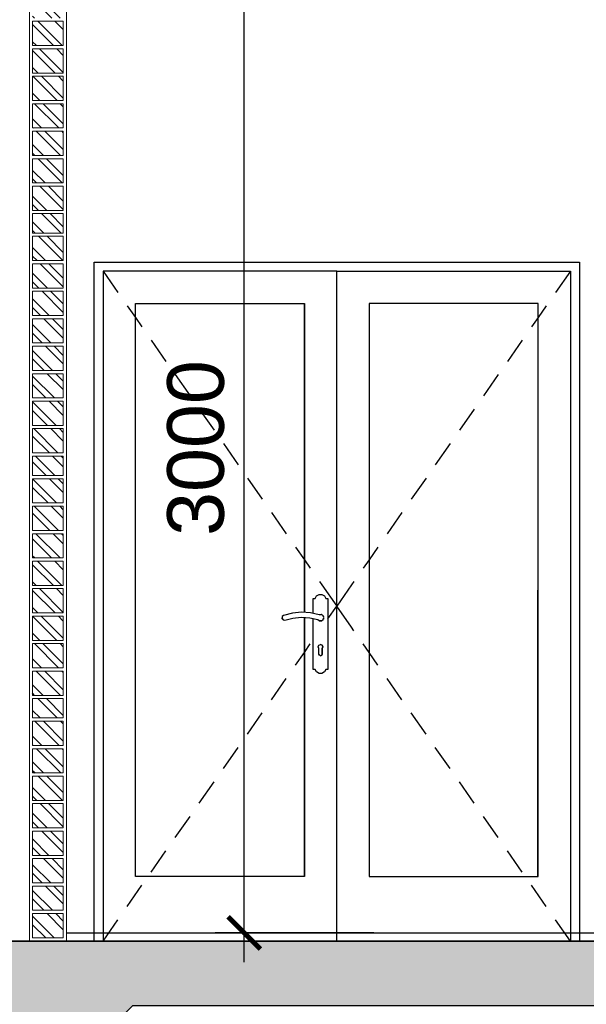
# Model space of a CAD drawing. Header units: millimetres. Extents: x -115474967 to 444143, y -74377 to 241828222.
# Tile 440 of 590: x 60063 to 61814, y 1161 to 4207. Entities that reach past the tile are written whole.
import ezdxf

# ---------------------------------------------------------------- set-up
doc = ezdxf.new("R2010")
doc.units = ezdxf.units.MM
doc.header["$MEASUREMENT"] = 0
for name, color, linetype in [('00-2 Steel', 2, 'Continuous'), ('00-3 Elev 03', 9, 'Continuous'), ('00-4 Cars', 9, 'Continuous'), ('00-6 H-Brickwork', 9, 'Continuous'), ('CONCRETE', 3, 'Continuous')]:
    doc.layers.add(name, color=color, linetype=linetype)
for name, color, linetype, lineweight in [('1HATCH', 8, 'Continuous', 0), ('2 Walls', 4, 'Continuous', 50), ('5 Dims', 8, 'Continuous', 15)]:
    doc.layers.add(name, color=color, linetype=linetype, lineweight=lineweight)
doc.styles.add('ARIAL', font='arial.ttf')
doc.dimstyles.new('Plans 1_100 SCALE', dxfattribs={"dimtxt": 175, "dimasz": 90, "dimexe": 90, "dimexo": 100, "dimgap": 60, "dimtad": 1, "dimdec": 0, "dimrnd": 5, "dimtxsty": 'ARIAL', "dimblk": 'ARCHTICK', "dimcen": 20, "dimdle": 90, "dimclrt": 2, "dimadec": 0, "dimazin": 0, "dimtfac": 1, "dimtdec": 0, "dimtix": 1, "dimtmove": 2, "dimatfit": 3, "dimfxl": 400, "dimfxlon": 1, "dimarcsym": 0})

# ---------------------------------------------------------------- blocks, each defined once
blk = doc.blocks.new('_ArchTick')
at = {"color": 0, "linetype": 'ByBlock', "const_width": 0.15}
blk.add_lwpolyline([(-0.5, -0.5), (0.5, 0.5)], dxfattribs=at)
blk = doc.blocks.new('*D1028')
at = {"layer": '5 Dims', "color": 0, "lineweight": -2, "transparency": 16777216}
for p, q in [((60756.6, 1291.6), (60756.6, 4471.6)), ((61156.6, 4381.6), (60666.6, 4381.6)), ((61156.6, 1381.6), (60666.6, 1381.6))]:
    blk.add_line(p, q, dxfattribs=at)
at = {"layer": 'Defpoints', "color": 0, "transparency": 16777216}
for p in [(60756.6, 4381.6), (61452, 4381.6), (61452.1, 1381.6)]:
    blk.add_point(p, dxfattribs=at)
at = {"layer": '5 Dims', "color": 0, "lineweight": -2, "transparency": 16777216, "xscale": 100, "yscale": 100, "zscale": 100}
for p, rotation in [((60756.6, 4381.6), 90), ((60756.6, 1381.6), 270)]:
    blk.add_blockref('_ArchTick', p, dxfattribs=dict(at, rotation=rotation))
at = {"layer": '5 Dims', "color": 2, "transparency": 16777216, "insert": (60607.2, 2881.6), "char_height": 175, "attachment_point": 5, "rotation": 90, "style": 'ARIAL'}
blk.add_mtext('3000', dxfattribs=at)

msp = doc.modelspace()

# ---------------------------------------------------------------- hatches: boundary and pattern name
at = {"layer": '00-6 H-Brickwork'}
h = msp.add_hatch(dxfattribs=at)
h.set_pattern_fill('ANSI32', color=256, scale=150, angle=450, style=0)
h.set_pattern_definition([(135, (138195.14, 0), (-39.774756, -39.774756), []), (135, (138195.14, 26.517), (-39.774756, -39.774756), [])])
h.paths.add_polyline_path([(60102.42715, 896.58319), (60102.42715, 956.58319), (60197.42715, 956.58319), (60197.42715, 896.58319)])
h.paths.add_polyline_path([(60102.42715, 811.58319), (60102.42715, 886.58319), (60197.42715, 886.58319), (60197.42715, 811.58319)])
h.paths.add_polyline_path([(60102.42715, 726.58319), (60102.42715, 801.58319), (60197.42715, 801.58319), (60197.42715, 726.58319)])
h.paths.add_polyline_path([(60102.42715, 641.58319), (60102.42715, 716.58319), (60197.42715, 716.58319), (60197.42715, 641.58319)])
h.paths.add_polyline_path([(60102.42715, 556.58319), (60102.42715, 631.58319), (60197.42715, 631.58319), (60197.42715, 556.58319)])
h.paths.add_polyline_path([(60102.42715, 471.58319), (60102.42715, 546.58319), (60197.42715, 546.58319), (60197.42715, 471.58319)])
h.paths.add_polyline_path([(60102.42715, 386.58319), (60102.42715, 461.58319), (60197.42715, 461.58319), (60197.42715, 386.58319)])
h.paths.add_polyline_path([(60102.42715, 301.58319), (60102.42715, 376.58319), (60197.42715, 376.58319), (60197.42715, 301.58319)])
h.paths.add_polyline_path([(60102.42715, 216.58319), (60102.42715, 291.58319), (60197.42715, 291.58319), (60197.42715, 216.58319)])
h.paths.add_polyline_path([(59967.42715, 896.58319), (59967.42715, 956.58319), (59872.42715, 956.58319), (59872.42715, 896.58319)])
h.paths.add_polyline_path([(59967.42715, 811.58319), (59967.42715, 886.58319), (59872.42715, 886.58319), (59872.42715, 811.58319)])
h.paths.add_polyline_path([(59967.42715, 726.58319), (59967.42715, 801.58319), (59872.42715, 801.58319), (59872.42715, 726.58319)])
h.paths.add_polyline_path([(59967.42715, 641.58319), (59967.42715, 716.58319), (59872.42715, 716.58319), (59872.42715, 641.58319)])
h.paths.add_polyline_path([(59967.42715, 556.58319), (59967.42715, 631.58319), (59872.42715, 631.58319), (59872.42715, 556.58319)])
h.paths.add_polyline_path([(59967.42715, 471.58319), (59967.42715, 546.58319), (59872.42715, 546.58319), (59872.42715, 471.58319)])
h.paths.add_polyline_path([(59967.42715, 386.58319), (59967.42715, 461.58319), (59872.42715, 461.58319), (59872.42715, 386.58319)])
h.paths.add_polyline_path([(59967.42715, 301.58319), (59967.42715, 376.58319), (59872.42715, 376.58319), (59872.42715, 301.58319)])
h.paths.add_polyline_path([(59967.42715, 216.58319), (59967.42715, 291.58319), (59872.42715, 291.58319), (59872.42715, 216.58319)])
h.paths.add_polyline_path([(60102.42715, 5471.58319), (60102.42715, 5512.11457), (60197.42715, 5512.11457), (60197.42715, 5471.58319)])
h.paths.add_polyline_path([(60102.42715, 5386.58319), (60102.42715, 5461.58319), (60197.42715, 5461.58319), (60197.42715, 5386.58319)])
h.paths.add_polyline_path([(60102.42715, 5301.58319), (60102.42715, 5376.58319), (60197.42715, 5376.58319), (60197.42715, 5301.58319)])
h.paths.add_polyline_path([(60102.42715, 5216.58319), (60102.42715, 5291.58319), (60197.42715, 5291.58319), (60197.42715, 5216.58319)])
h.paths.add_polyline_path([(60102.42715, 5131.58319), (60102.42715, 5206.58319), (60197.42715, 5206.58319), (60197.42715, 5131.58319)])
h.paths.add_polyline_path([(60102.42715, 5046.58319), (60102.42715, 5121.58319), (60197.42715, 5121.58319), (60197.42715, 5046.58319)])
h.paths.add_polyline_path([(60102.42715, 4961.58319), (60102.42715, 5036.58319), (60197.42715, 5036.58319), (60197.42715, 4961.58319)])
h.paths.add_polyline_path([(60102.42715, 4876.58319), (60102.42715, 4951.58319), (60197.42715, 4951.58319), (60197.42715, 4876.58319)])
h.paths.add_polyline_path([(60102.42715, 4791.58319), (60102.42715, 4866.58319), (60197.42715, 4866.58319), (60197.42715, 4791.58319)])
h.paths.add_polyline_path([(60102.42715, 4706.58319), (60102.42715, 4781.58319), (60197.42715, 4781.58319), (60197.42715, 4706.58319)])
h.paths.add_polyline_path([(60102.42715, 4621.58319), (60102.42715, 4696.58319), (60197.42715, 4696.58319), (60197.42715, 4621.58319)])
h.paths.add_polyline_path([(60102.42715, 4536.58319), (60102.42715, 4611.58319), (60197.42715, 4611.58319), (60197.42715, 4536.58319)])
h.paths.add_polyline_path([(60102.42715, 4451.58319), (60102.42715, 4526.58319), (60197.42715, 4526.58319), (60197.42715, 4451.58319)])
h.paths.add_polyline_path([(60102.42715, 4366.58319), (60102.42715, 4441.58319), (60197.42715, 4441.58319), (60197.42715, 4366.58319)])
h.paths.add_polyline_path([(60102.42715, 4296.58319), (60102.42715, 4356.58319), (60197.42715, 4356.58319), (60197.42715, 4296.58319)])
h.paths.add_polyline_path([(60102.42715, 4211.58319), (60102.42715, 4286.58319), (60197.42715, 4286.58319), (60197.42715, 4211.58319)])
h.paths.add_polyline_path([(60102.42715, 4126.58319), (60102.42715, 4201.58319), (60197.42715, 4201.58319), (60197.42715, 4126.58319)])
h.paths.add_polyline_path([(60102.42715, 4041.58319), (60102.42715, 4116.58319), (60197.42715, 4116.58319), (60197.42715, 4041.58319)])
h.paths.add_polyline_path([(60102.42715, 3956.58319), (60102.42715, 4031.58319), (60197.42715, 4031.58319), (60197.42715, 3956.58319)])
h.paths.add_polyline_path([(60102.42715, 3871.58319), (60102.42715, 3946.58319), (60197.42715, 3946.58319), (60197.42715, 3871.58319)])
h.paths.add_polyline_path([(60102.42715, 3786.58319), (60102.42715, 3861.58319), (60197.42715, 3861.58319), (60197.42715, 3786.58319)])
h.paths.add_polyline_path([(60102.42715, 3701.58319), (60102.42715, 3776.58319), (60197.42715, 3776.58319), (60197.42715, 3701.58319)])
h.paths.add_polyline_path([(60102.42715, 3616.58319), (60102.42715, 3691.58319), (60197.42715, 3691.58319), (60197.42715, 3616.58319)])
h.paths.add_polyline_path([(60102.42715, 3546.58319), (60102.42715, 3606.58319), (60197.42715, 3606.58319), (60197.42715, 3546.58319)])
h.paths.add_polyline_path([(60102.42715, 3461.58319), (60102.42715, 3536.58319), (60197.42715, 3536.58319), (60197.42715, 3461.58319)])
h.paths.add_polyline_path([(60102.42715, 3376.58319), (60102.42715, 3451.58319), (60197.42715, 3451.58319), (60197.42715, 3376.58319)])
h.paths.add_polyline_path([(60102.42715, 3291.58319), (60102.42715, 3366.58319), (60197.42715, 3366.58319), (60197.42715, 3291.58319)])
h.paths.add_polyline_path([(60102.42715, 3206.58319), (60102.42715, 3281.58319), (60197.42715, 3281.58319), (60197.42715, 3206.58319)])
h.paths.add_polyline_path([(60102.42715, 3121.58319), (60102.42715, 3196.58319), (60197.42715, 3196.58319), (60197.42715, 3121.58319)])
h.paths.add_polyline_path([(60102.42715, 3036.58319), (60102.42715, 3111.58319), (60197.42715, 3111.58319), (60197.42715, 3036.58319)])
h.paths.add_polyline_path([(60102.42715, 2951.58319), (60102.42715, 3026.58319), (60197.42715, 3026.58319), (60197.42715, 2951.58319)])
h.paths.add_polyline_path([(60102.42715, 2866.58319), (60102.42715, 2941.58319), (60197.42715, 2941.58319), (60197.42715, 2866.58319)])
h.paths.add_polyline_path([(60102.42715, 2796.58319), (60102.42715, 2856.58319), (60197.42715, 2856.58319), (60197.42715, 2796.58319)])
h.paths.add_polyline_path([(60102.42715, 2711.58319), (60102.42715, 2786.58319), (60197.42715, 2786.58319), (60197.42715, 2711.58319)])
h.paths.add_polyline_path([(60102.42715, 2626.58319), (60102.42715, 2701.58319), (60197.42715, 2701.58319), (60197.42715, 2626.58319)])
h.paths.add_polyline_path([(60102.42715, 2541.58319), (60102.42715, 2616.58319), (60197.42715, 2616.58319), (60197.42715, 2541.58319)])
h.paths.add_polyline_path([(60102.42715, 2456.58319), (60102.42715, 2531.58319), (60197.42715, 2531.58319), (60197.42715, 2456.58319)])
h.paths.add_polyline_path([(60102.42715, 2371.58319), (60102.42715, 2446.58319), (60197.42715, 2446.58319), (60197.42715, 2371.58319)])
h.paths.add_polyline_path([(60102.42715, 2286.58319), (60102.42715, 2361.58319), (60197.42715, 2361.58319), (60197.42715, 2286.58319)])
h.paths.add_polyline_path([(60102.42715, 2201.58319), (60102.42715, 2276.58319), (60197.42715, 2276.58319), (60197.42715, 2201.58319)])
h.paths.add_polyline_path([(60102.42715, 2116.58319), (60102.42715, 2191.58319), (60197.42715, 2191.58319), (60197.42715, 2116.58319)])
h.paths.add_polyline_path([(60102.42715, 2046.58319), (60102.42715, 2106.58319), (60197.42715, 2106.58319), (60197.42715, 2046.58319)])
h.paths.add_polyline_path([(60102.42715, 1961.58319), (60102.42715, 2036.58319), (60197.42715, 2036.58319), (60197.42715, 1961.58319)])
h.paths.add_polyline_path([(60102.42715, 1876.58319), (60102.42715, 1951.58319), (60197.42715, 1951.58319), (60197.42715, 1876.58319)])
h.paths.add_polyline_path([(60102.42715, 1791.58319), (60102.42715, 1866.58319), (60197.42715, 1866.58319), (60197.42715, 1791.58319)])
h.paths.add_polyline_path([(60102.42715, 1706.58319), (60102.42715, 1781.58319), (60197.42715, 1781.58319), (60197.42715, 1706.58319)])
h.paths.add_polyline_path([(60102.42715, 1621.58319), (60102.42715, 1696.58319), (60197.42715, 1696.58319), (60197.42715, 1621.58319)])
h.paths.add_polyline_path([(60102.42715, 1536.58319), (60102.42715, 1611.58319), (60197.42715, 1611.58319), (60197.42715, 1536.58319)])
h.paths.add_polyline_path([(60102.42715, 1451.58319), (60102.42715, 1526.58319), (60197.42715, 1526.58319), (60197.42715, 1451.58319)])
h.paths.add_polyline_path([(60102.42715, 1366.58319), (60102.42715, 1441.58319), (60197.42715, 1441.58319), (60197.42715, 1366.58319)])
h.paths.add_polyline_path([(59967.42715, 5471.58319), (59967.42715, 5512.11457), (59872.42715, 5512.11457), (59872.42715, 5471.58319)])
h.paths.add_polyline_path([(59967.42715, 5386.58319), (59967.42715, 5461.58319), (59872.42715, 5461.58319), (59872.42715, 5386.58319)])
h.paths.add_polyline_path([(59967.42715, 5301.58319), (59967.42715, 5376.58319), (59872.42715, 5376.58319), (59872.42715, 5301.58319)])
h.paths.add_polyline_path([(59967.42715, 5216.58319), (59967.42715, 5291.58319), (59872.42715, 5291.58319), (59872.42715, 5216.58319)])
h.paths.add_polyline_path([(59967.42715, 5131.58319), (59967.42715, 5206.58319), (59872.42715, 5206.58319), (59872.42715, 5131.58319)])
h.paths.add_polyline_path([(59967.42715, 5046.58319), (59967.42715, 5121.58319), (59872.42715, 5121.58319), (59872.42715, 5046.58319)])
h.paths.add_polyline_path([(59967.42715, 4961.58319), (59967.42715, 5036.58319), (59872.42715, 5036.58319), (59872.42715, 4961.58319)])
h.paths.add_polyline_path([(59967.42715, 4876.58319), (59967.42715, 4951.58319), (59872.42715, 4951.58319), (59872.42715, 4876.58319)])
h.paths.add_polyline_path([(59967.42715, 4791.58319), (59967.42715, 4866.58319), (59872.42715, 4866.58319), (59872.42715, 4791.58319)])
h.paths.add_polyline_path([(59967.42715, 4706.58319), (59967.42715, 4781.58319), (59872.42715, 4781.58319), (59872.42715, 4706.58319)])
h.paths.add_polyline_path([(59967.42715, 4621.58319), (59967.42715, 4696.58319), (59872.42715, 4696.58319), (59872.42715, 4621.58319)])
h.paths.add_polyline_path([(59967.42715, 4536.58319), (59967.42715, 4611.58319), (59872.42715, 4611.58319), (59872.42715, 4536.58319)])
h.paths.add_polyline_path([(59967.42715, 4451.58319), (59967.42715, 4526.58319), (59872.42715, 4526.58319), (59872.42715, 4451.58319)])
h.paths.add_polyline_path([(59967.42715, 4366.58319), (59967.42715, 4441.58319), (59872.42715, 4441.58319), (59872.42715, 4366.58319)])
h.paths.add_polyline_path([(59967.42715, 4296.58319), (59967.42715, 4356.58319), (59872.42715, 4356.58319), (59872.42715, 4296.58319)])
h.paths.add_polyline_path([(59967.42715, 4211.58319), (59967.42715, 4286.58319), (59872.42715, 4286.58319), (59872.42715, 4211.58319)])
h.paths.add_polyline_path([(59967.42715, 4126.58319), (59967.42715, 4201.58319), (59872.42715, 4201.58319), (59872.42715, 4126.58319)])
h.paths.add_polyline_path([(59967.42715, 4041.58319), (59967.42715, 4116.58319), (59872.42715, 4116.58319), (59872.42715, 4041.58319)])
h.paths.add_polyline_path([(59967.42715, 3956.58319), (59967.42715, 4031.58319), (59872.42715, 4031.58319), (59872.42715, 3956.58319)])
h.paths.add_polyline_path([(59967.42715, 3871.58319), (59967.42715, 3946.58319), (59872.42715, 3946.58319), (59872.42715, 3871.58319)])
h.paths.add_polyline_path([(59967.42715, 3786.58319), (59967.42715, 3861.58319), (59872.42715, 3861.58319), (59872.42715, 3786.58319)])
h.paths.add_polyline_path([(59967.42715, 3701.58319), (59967.42715, 3776.58319), (59872.42715, 3776.58319), (59872.42715, 3701.58319)])
h.paths.add_polyline_path([(59967.42715, 3616.58319), (59967.42715, 3691.58319), (59872.42715, 3691.58319), (59872.42715, 3616.58319)])
h.paths.add_polyline_path([(59967.42715, 3546.58319), (59967.42715, 3606.58319), (59872.42715, 3606.58319), (59872.42715, 3546.58319)])
h.paths.add_polyline_path([(59967.42715, 3461.58319), (59967.42715, 3536.58319), (59872.42715, 3536.58319), (59872.42715, 3461.58319)])
h.paths.add_polyline_path([(59967.42715, 3376.58319), (59967.42715, 3451.58319), (59872.42715, 3451.58319), (59872.42715, 3376.58319)])
h.paths.add_polyline_path([(59967.42715, 3291.58319), (59967.42715, 3366.58319), (59872.42715, 3366.58319), (59872.42715, 3291.58319)])
h.paths.add_polyline_path([(59967.42715, 3206.58319), (59967.42715, 3281.58319), (59872.42715, 3281.58319), (59872.42715, 3206.58319)])
h.paths.add_polyline_path([(59967.42715, 3121.58319), (59967.42715, 3196.58319), (59872.42715, 3196.58319), (59872.42715, 3121.58319)])
h.paths.add_polyline_path([(59967.42715, 3036.58319), (59967.42715, 3111.58319), (59872.42715, 3111.58319), (59872.42715, 3036.58319)])
h.paths.add_polyline_path([(59967.42715, 2951.58319), (59967.42715, 3026.58319), (59872.42715, 3026.58319), (59872.42715, 2951.58319)])
h.paths.add_polyline_path([(59967.42715, 2866.58319), (59967.42715, 2941.58319), (59872.42715, 2941.58319), (59872.42715, 2866.58319)])
h.paths.add_polyline_path([(59967.42715, 2796.58319), (59967.42715, 2856.58319), (59872.42715, 2856.58319), (59872.42715, 2796.58319)])
h.paths.add_polyline_path([(59967.42715, 2711.58319), (59967.42715, 2786.58319), (59872.42715, 2786.58319), (59872.42715, 2711.58319)])
h.paths.add_polyline_path([(59967.42715, 2626.58319), (59967.42715, 2701.58319), (59872.42715, 2701.58319), (59872.42715, 2626.58319)])
h.paths.add_polyline_path([(59967.42715, 2541.58319), (59967.42715, 2616.58319), (59872.42715, 2616.58319), (59872.42715, 2541.58319)])
h.paths.add_polyline_path([(59967.42715, 2456.58319), (59967.42715, 2531.58319), (59872.42715, 2531.58319), (59872.42715, 2456.58319)])
at = {"layer": '1HATCH'}
h = msp.add_hatch(dxfattribs=at)
h.set_pattern_fill('AR-CONC', color=256, scale=10)
h.set_pattern_definition([(50, (138195.14, 0), (71.72602, -6.275213), [7.5, -82.5]), (355, (138195.14, 0), (-13.875133, 75.219213), [6, -66]), (100.45144, (138201.12, -0.52), (57.850885, 68.944), [6.37402, -70.11421]), (46.1842, (138195.14, 20), (106.72413, -16.55193), [11.25, -123.75]), (96.63564, (138204.03, 18.62), (93.4662, 97.41186), [9.56103, -105.17138]), (351.18416, (138195.14, 20), (93.4662, 97.41186), [9, -99]), (21, (138205.14, 15), (59.690705, -40.26189), [7.5, -82.5]), (326, (138205.14, 15), (24.33153, 72.515005), [6, -66]), (71.451445, (138210.114, 11.645), (84.02224, 32.253115), [6.37402, -70.11421]), (37.5, (138195.14, 0), (1.2159855, 33.289385), [0, -65.2, 0, -67, 0, -66.25]), (7.5, (138195.14, 0), (26.306954, 39.441171), [0, -38.2, 0, -63.7, 0, -25.25]), (327.5, (138172.84, 3e-12), (53.382244, -2.255487), [0, -25, 0, -78, 0, -103.5]), (317.5, (138162.84, 4e-12), (58.318617, 10.010498), [0, -32.5, 0, -51.8, 0, -73.5])])
h.paths.add_polyline_path([(53640.18945, 1356.58319), (64976.65991, 1356.58319), (64976.65991, 956.58319), (64652.38904, 956.58319), (64452.38904, 1156.58319), (60411.05076, 1156.58319), (60211.05076, 956.58319), (59862.16832, 956.58319), (59662.16832, 1156.58319), (54187.62809, 1156.58319), (53987.62809, 956.58319), (53640.18945, 956.58319)])
h.paths.add_polyline_path([(53985.6636, 3616.5833), (53640.11389, 3616.5833), (53639.83904, 3776.5833), (53985.38875, 3776.5833)])

# ---------------------------------------------------------------- linework, layer by layer
at = {"layer": '00-2 Steel'}
msp.add_line((65754.66037, 1356.58317), (53640.18945, 1356.58317), dxfattribs=at)
at = {"layer": '00-3 Elev 03'}
for p, q in [((60292.31608, 3456.5829), (61792.30553, 3456.5829)), ((60292.31608, 3416.58299), (60292.31608, 3456.5829)), ((61792.30553, 3456.5829), (61792.30553, 3416.58299)), ((60292.31608, 1356.58317), (60292.31608, 3416.58299)), ((60320.31601, 3428.58296), (60320.31601, 3416.58299)), ((61042.3108, 3428.58296), (60320.31601, 3428.58296)), ((60320.31601, 3416.58299), (60320.31601, 1356.58317)), ((60320.31757, 3428.58218), (60366.0569, 3362.94962)), ((61042.3108, 1356.58317), (61042.3108, 3428.58296)), ((61042.3108, 3428.58296), (61764.3056, 3428.58296)), ((61764.3056, 3428.58296), (61718.56549, 3362.94962)), ((61764.3056, 3428.58296), (61764.3056, 3416.58299)), ((61764.3056, 3416.58299), (61764.3056, 3328.5832)), ((61792.30553, 3416.58299), (61792.30553, 1356.58317)), ((60394.64495, 3321.92849), (60420.315, 3285.09352)), ((60420.315, 1556.58348), (60420.315, 3328.5832)), ((60420.315, 3328.5832), (60942.31182, 3328.5832)), ((60942.25807, 2373.06451), (60942.25807, 3328.5832)), ((60942.31182, 3328.5832), (60942.31182, 2373.06062)), ((61142.30979, 3328.5832), (61142.30979, 1556.58348)), ((61664.30661, 3328.5832), (61142.30979, 3328.5832)), ((61664.25286, 3328.5832), (61664.25286, 1556.58348)), ((61664.25286, 1556.58348), (61664.30661, 3328.5832)), ((61689.97744, 3321.92849), (61664.30661, 3285.09197)), ((61764.3056, 3328.5832), (61764.3056, 1556.58348)), ((60420.315, 3285.09352), (60440.38506, 3256.29515)), ((61664.30661, 3285.09197), (61644.23733, 3256.29515)), ((60468.97311, 3215.27402), (60514.71322, 3149.6399)), ((61615.64928, 3215.27402), (61569.90917, 3149.6399)), ((60543.30127, 3108.61877), (60589.04215, 3042.98543)), ((61541.32112, 3108.61877), (61495.58101, 3042.98543)), ((60617.62943, 3001.9643), (60663.37031, 2936.33096)), ((61466.99296, 3001.9643), (61421.25207, 2936.33096)), ((60691.95837, 2895.30983), (60737.69847, 2829.67571)), ((61392.6648, 2895.30983), (61346.92391, 2829.67571)), ((60766.28653, 2788.65536), (60812.02663, 2723.02124)), ((61318.33586, 2788.65536), (61272.59575, 2723.02124)), ((60840.61469, 2682.0001), (60886.35479, 2616.36676)), ((61244.0077, 2682.0001), (61198.26759, 2616.36676)), ((60914.94285, 2575.34563), (60942.31182, 2536.07406)), ((61169.67954, 2575.34563), (61142.30979, 2536.07328)), ((60942.31182, 2536.07406), (60960.68373, 2509.71229)), ((61142.30979, 2536.07328), (61123.93943, 2509.71229)), ((60989.27101, 2468.69116), (60996.5707, 2458.21719)), ((61095.35138, 2468.69116), (61088.05169, 2458.21719)), ((60996.5707, 2458.21719), (61042.31158, 2392.58307)), ((61088.05169, 2458.21719), (61042.31158, 2392.58307)), ((60969.81166, 2369.86608), (60969.81166, 2416.58301)), ((60969.84905, 2416.58301), (60969.84942, 2416.58319)), ((60969.84905, 2369.85751), (60969.84905, 2416.58301)), ((60969.84942, 2416.58319), (60975.54952, 2416.58301)), ((60975.51135, 2416.58301), (60980.12283, 2424.18026)), ((60975.54952, 2416.58301), (60980.161, 2424.18026)), ((60980.12283, 2424.18026), (60987.86809, 2428.53858)), ((60980.161, 2424.18026), (60987.90548, 2428.53858)), ((60987.90548, 2428.53858), (60987.90574, 2428.53886)), ((60987.90574, 2428.53886), (60996.7927, 2428.53858)), ((60996.7927, 2428.53858), (61004.53718, 2424.18026)), ((61004.53718, 2424.18026), (61009.14944, 2416.58301)), ((61009.14944, 2416.58301), (61014.84914, 2416.58301)), ((61014.84914, 2416.58301), (61014.84914, 2196.58353)), ((61014.84914, 2353.17751), (61042.31158, 2392.58307)), ((61088.05169, 2326.94972), (61042.31158, 2392.58307)), ((60873.85005, 2360.23183), (60873.15833, 2354.65443)), ((60873.15833, 2354.65443), (60876.51957, 2350.15201)), ((60873.90692, 2360.23183), (60873.2152, 2354.65443)), ((60873.2152, 2354.65443), (60876.57721, 2350.15201)), ((60878.20993, 2363.7769), (60873.85005, 2360.23183)), ((60878.26757, 2363.75587), (60873.90692, 2360.23183)), ((60876.51957, 2350.15201), (60876.57697, 2350.14219)), ((60876.57721, 2350.15201), (60882.12033, 2349.22893)), ((60878.26835, 2363.74107), (60878.26665, 2363.77708)), ((60905.23856, 2370.90971), (60878.26757, 2363.75587)), ((60905.29535, 2370.90989), (60878.26835, 2363.74107)), ((60882.0631, 2349.22919), (60882.12011, 2349.22919)), ((60882.12033, 2349.22893), (60907.16955, 2355.75978)), ((60905.29558, 2370.91531), (60905.23856, 2370.90971)), ((60933.12314, 2373.64406), (60905.29535, 2370.90989)), ((60907.16955, 2355.75978), (60932.93151, 2358.29765)), ((60932.91029, 2358.2957), (60932.93157, 2358.29445)), ((60932.93151, 2358.29765), (60958.77371, 2356.78179)), ((60933.06647, 2373.64406), (60933.12349, 2373.64406)), ((60961.02959, 2371.87347), (60933.12314, 2373.64406)), ((60942.25807, 1556.58348), (60942.25807, 2357.75082)), ((60942.31182, 2357.7477), (60942.31182, 1556.58348)), ((60958.71684, 2356.78179), (60984.0052, 2351.24957)), ((60958.77371, 2356.78179), (60984.06206, 2351.24957)), ((60988.28873, 2365.6433), (60961.02959, 2371.87347)), ((60969.81166, 2196.58353), (60969.81166, 2354.35453)), ((60969.84942, 2196.58319), (60969.84905, 2354.34596)), ((60984.0052, 2351.24957), (60988.97656, 2347.21141)), ((60984.00536, 2351.24919), (60984.06238, 2351.24919)), ((60984.06206, 2351.24957), (60989.03342, 2347.21141)), ((60986.4714, 2348.49281), (60985.11522, 2350.35999)), ((60988.02232, 2347.98882), (60986.4714, 2348.49281)), ((60988.28835, 2365.64944), (60988.26988, 2365.64741)), ((60994.69105, 2366.34437), (60988.28873, 2365.6433)), ((60988.97656, 2347.21141), (60989.03336, 2347.20958)), ((60989.03342, 2347.21141), (60995.47158, 2347.02913)), ((60990.0788, 2365.84583), (60992.34948, 2366.58352)), ((60992.37986, 2346.58356), (60990.55396, 2347.16623)), ((60992.37986, 2366.58352), (60993.49768, 2366.21974)), ((60993.88482, 2347.07197), (60992.37986, 2346.58356)), ((60994.63386, 2366.34444), (60994.69088, 2366.34444)), ((61000.19289, 2362.99638), (60994.69105, 2366.34437)), ((60995.41458, 2347.02897), (60995.4716, 2347.02897)), ((60995.47158, 2347.02913), (61000.6852, 2350.81023)), ((60996.4967, 2365.24525), (60998.25716, 2364.67349)), ((60998.25716, 2348.49281), (60996.86748, 2348.04101)), ((60998.25716, 2364.67349), (60998.90838, 2363.77768)), ((60999.11246, 2349.66983), (60998.25716, 2348.49281)), ((61002.51187, 2356.98743), (61000.19289, 2362.99638)), ((61000.6852, 2350.81023), (61002.51187, 2356.98743)), ((61001.00457, 2360.89161), (61001.89026, 2359.67331)), ((61001.89026, 2353.49299), (61001.1962, 2352.53798)), ((61001.89026, 2359.67331), (61001.89026, 2358.59756)), ((61001.89026, 2354.885), (61001.89026, 2353.49299)), ((61095.35138, 2316.47575), (61088.05169, 2326.94972)), ((60942.31182, 2249.09207), (60960.68373, 2275.45462)), ((60984.88153, 2266.27528), (60986.97384, 2271.72726)), ((60987.3493, 2260.98299), (60984.88153, 2266.27528)), ((60986.97384, 2271.72726), (60992.34948, 2274.00886)), ((60987.3493, 2244.08332), (60987.3493, 2260.98299)), ((60997.68618, 2271.72726), (60992.33001, 2274.00029)), ((60992.34948, 2274.00886), (60997.72435, 2271.72726)), ((60997.34922, 2260.98319), (60997.31121, 2260.98319)), ((60997.31149, 2260.98299), (60999.77926, 2266.27528)), ((60997.31149, 2244.08332), (60997.31149, 2260.98299)), ((60999.81665, 2266.27528), (60997.34889, 2260.98299)), ((60997.34889, 2260.98299), (60997.34889, 2244.08332)), ((60999.77926, 2266.27528), (60997.68618, 2271.72726)), ((60997.72435, 2271.72726), (60999.81665, 2266.27528)), ((61142.30979, 2249.09363), (61123.93943, 2275.45462)), ((60914.94285, 2209.8205), (60942.31182, 2249.09207)), ((60988.81375, 2240.54759), (60987.3493, 2244.08332)), ((60992.34948, 2239.08313), (60988.81375, 2240.54759)), ((60992.33001, 2239.09092), (60995.84704, 2240.54759)), ((60995.88443, 2240.54759), (60992.34948, 2239.08313)), ((60995.84704, 2240.54759), (60997.31149, 2244.08332)), ((60997.34889, 2244.08332), (60995.88443, 2240.54759)), ((61169.67954, 2209.8205), (61142.30979, 2249.09363)), ((60975.54952, 2196.58353), (60969.84905, 2196.58353)), ((60969.84905, 2196.58353), (60969.84942, 2196.58319)), ((60980.12283, 2188.98627), (60975.51135, 2196.58353)), ((60980.161, 2188.98627), (60975.54952, 2196.58353)), ((61009.14944, 2196.58353), (61004.53718, 2188.98627)), ((61014.84914, 2196.58353), (61009.14944, 2196.58353)), ((60840.61469, 2103.16603), (60886.35479, 2168.79937)), ((60987.86809, 2184.62718), (60980.12283, 2188.98627)), ((60987.90574, 2184.62752), (60980.161, 2188.98627)), ((60987.90548, 2184.62718), (60987.90574, 2184.62752)), ((60996.7927, 2184.62718), (60987.90548, 2184.62718)), ((61004.53718, 2188.98627), (60996.7927, 2184.62718)), ((61244.0077, 2103.16603), (61198.26759, 2168.79937)), ((60766.28653, 1996.51155), (60812.02663, 2062.1449)), ((61318.33586, 1996.51155), (61272.59575, 2062.1449)), ((60691.95837, 1889.8563), (60737.69847, 1955.49042)), ((61392.6648, 1889.8563), (61346.92391, 1955.49042)), ((60617.62943, 1783.20183), (60663.37031, 1848.83595)), ((61466.99296, 1783.20183), (61421.25207, 1848.83595)), ((60543.30127, 1676.54736), (60589.04215, 1742.1807)), ((61541.32112, 1676.54736), (61495.58101, 1742.1807)), ((60468.97311, 1569.89289), (60514.71322, 1635.52623)), ((61615.64928, 1569.89289), (61569.90917, 1635.52623)), ((60942.31182, 1556.58348), (60420.315, 1556.58348)), ((61142.30979, 1556.58348), (61664.30661, 1556.58348)), ((61764.3056, 1556.58348), (61764.3056, 1356.58317)), ((60394.64495, 1463.23764), (60440.38506, 1528.87176)), ((61689.97744, 1463.23764), (61644.23733, 1528.87176)), ((60320.31679, 1356.58317), (60366.0569, 1422.21651)), ((61764.30638, 1356.58317), (61718.56549, 1422.21651))]:
    msp.add_line(p, q, dxfattribs=at)
at = {"layer": '00-4 Cars'}
msp.add_line((60207.42715, 1381.58317), (61839.44579, 1381.58317), dxfattribs=at)
at = {"layer": '2 Walls', "lineweight": 5}
for p, q in [((60092.42715, 1356.58319), (60092.42715, 5511.94008)), ((60207.42715, 1356.58319), (60207.42715, 5511.94008))]:
    msp.add_line(p, q, dxfattribs=at)
for points in [[(60102.42715, 4126.58319), (60102.42715, 4201.58319), (60197.42715, 4201.58319), (60197.42715, 4126.58319), (60102.42715, 4126.58319)], [(60102.42715, 4041.58319), (60102.42715, 4116.58319), (60197.42715, 4116.58319), (60197.42715, 4041.58319), (60102.42715, 4041.58319)], [(60102.42715, 3956.58319), (60102.42715, 4031.58319), (60197.42715, 4031.58319), (60197.42715, 3956.58319), (60102.42715, 3956.58319)], [(60102.42715, 3871.58319), (60102.42715, 3946.58319), (60197.42715, 3946.58319), (60197.42715, 3871.58319), (60102.42715, 3871.58319)], [(60102.42715, 3786.58319), (60102.42715, 3861.58319), (60197.42715, 3861.58319), (60197.42715, 3786.58319), (60102.42715, 3786.58319)], [(60102.42715, 3701.58319), (60102.42715, 3776.58319), (60197.42715, 3776.58319), (60197.42715, 3701.58319), (60102.42715, 3701.58319)], [(60102.42715, 3616.58319), (60102.42715, 3691.58319), (60197.42715, 3691.58319), (60197.42715, 3616.58319), (60102.42715, 3616.58319)], [(60102.42715, 3546.58319), (60102.42715, 3606.58319), (60197.42715, 3606.58319), (60197.42715, 3546.58319), (60102.42715, 3546.58319)], [(60102.42715, 3461.58319), (60102.42715, 3536.58319), (60197.42715, 3536.58319), (60197.42715, 3461.58319), (60102.42715, 3461.58319)], [(60102.42715, 3376.58319), (60102.42715, 3451.58319), (60197.42715, 3451.58319), (60197.42715, 3376.58319), (60102.42715, 3376.58319)], [(60102.42715, 3291.58319), (60102.42715, 3366.58319), (60197.42715, 3366.58319), (60197.42715, 3291.58319), (60102.42715, 3291.58319)], [(60102.42715, 3206.58319), (60102.42715, 3281.58319), (60197.42715, 3281.58319), (60197.42715, 3206.58319), (60102.42715, 3206.58319)], [(60102.42715, 3121.58319), (60102.42715, 3196.58319), (60197.42715, 3196.58319), (60197.42715, 3121.58319), (60102.42715, 3121.58319)], [(60102.42715, 3036.58319), (60102.42715, 3111.58319), (60197.42715, 3111.58319), (60197.42715, 3036.58319), (60102.42715, 3036.58319)], [(60102.42715, 2951.58319), (60102.42715, 3026.58319), (60197.42715, 3026.58319), (60197.42715, 2951.58319), (60102.42715, 2951.58319)], [(60102.42715, 2866.58319), (60102.42715, 2941.58319), (60197.42715, 2941.58319), (60197.42715, 2866.58319), (60102.42715, 2866.58319)], [(60102.42715, 2796.58319), (60102.42715, 2856.58319), (60197.42715, 2856.58319), (60197.42715, 2796.58319), (60102.42715, 2796.58319)], [(60102.42715, 2711.58319), (60102.42715, 2786.58319), (60197.42715, 2786.58319), (60197.42715, 2711.58319), (60102.42715, 2711.58319)], [(60102.42715, 2626.58319), (60102.42715, 2701.58319), (60197.42715, 2701.58319), (60197.42715, 2626.58319), (60102.42715, 2626.58319)], [(60102.42715, 2541.58319), (60102.42715, 2616.58319), (60197.42715, 2616.58319), (60197.42715, 2541.58319), (60102.42715, 2541.58319)], [(60102.42715, 2456.58319), (60102.42715, 2531.58319), (60197.42715, 2531.58319), (60197.42715, 2456.58319), (60102.42715, 2456.58319)], [(60102.42715, 2371.58319), (60102.42715, 2446.58319), (60197.42715, 2446.58319), (60197.42715, 2371.58319), (60102.42715, 2371.58319)], [(60102.42715, 2286.58319), (60102.42715, 2361.58319), (60197.42715, 2361.58319), (60197.42715, 2286.58319), (60102.42715, 2286.58319)], [(60102.42715, 2201.58319), (60102.42715, 2276.58319), (60197.42715, 2276.58319), (60197.42715, 2201.58319), (60102.42715, 2201.58319)], [(60102.42715, 2116.58319), (60102.42715, 2191.58319), (60197.42715, 2191.58319), (60197.42715, 2116.58319), (60102.42715, 2116.58319)], [(60102.42715, 2046.58319), (60102.42715, 2106.58319), (60197.42715, 2106.58319), (60197.42715, 2046.58319), (60102.42715, 2046.58319)], [(60102.42715, 1961.58319), (60102.42715, 2036.58319), (60197.42715, 2036.58319), (60197.42715, 1961.58319), (60102.42715, 1961.58319)], [(60102.42715, 1876.58319), (60102.42715, 1951.58319), (60197.42715, 1951.58319), (60197.42715, 1876.58319), (60102.42715, 1876.58319)], [(60102.42715, 1791.58319), (60102.42715, 1866.58319), (60197.42715, 1866.58319), (60197.42715, 1791.58319), (60102.42715, 1791.58319)], [(60102.42715, 1706.58319), (60102.42715, 1781.58319), (60197.42715, 1781.58319), (60197.42715, 1706.58319), (60102.42715, 1706.58319)], [(60102.42715, 1621.58319), (60102.42715, 1696.58319), (60197.42715, 1696.58319), (60197.42715, 1621.58319), (60102.42715, 1621.58319)], [(60102.42715, 1536.58319), (60102.42715, 1611.58319), (60197.42715, 1611.58319), (60197.42715, 1536.58319), (60102.42715, 1536.58319)], [(60102.42715, 1451.58319), (60102.42715, 1526.58319), (60197.42715, 1526.58319), (60197.42715, 1451.58319), (60102.42715, 1451.58319)], [(60102.42715, 1366.58319), (60102.42715, 1441.58319), (60197.42715, 1441.58319), (60197.42715, 1366.58319), (60102.42715, 1366.58319)]]:
    msp.add_lwpolyline(points, dxfattribs=at)
at = {"layer": 'CONCRETE', "linetype": 'Continuous'}
msp.add_lwpolyline([(53640.18945, 1356.58319), (64976.65991, 1356.58319), (64976.65991, 956.58319), (64652.38904, 956.58319), (64452.38904, 1156.58319), (60411.05076, 1156.58319), (60211.05076, 956.58319), (59862.16832, 956.58319), (59662.16832, 1156.58319), (54187.62809, 1156.58319), (53987.62809, 956.58319), (53640.18945, 956.58319)], close=True, dxfattribs=at)

# ---------------------------------------------------------------- dimensions: what is measured, and where the dimension line sits
at = {"layer": '5 Dims'}
dim = msp.add_linear_dim(base=(60756.59081, 4381.60419), p1=(61452.06607, 1381.58317), p2=(61452.04286, 4381.60419), angle=90, dimstyle='Plans 1_100 SCALE', override={"dimasz": 100}, dxfattribs=at)
dim.commit()
dim.dimension.update_dxf_attribs({"geometry": '*D1028', "text_midpoint": (60607.18086, 2881.59368)})

doc.saveas('drawing.dxf')
